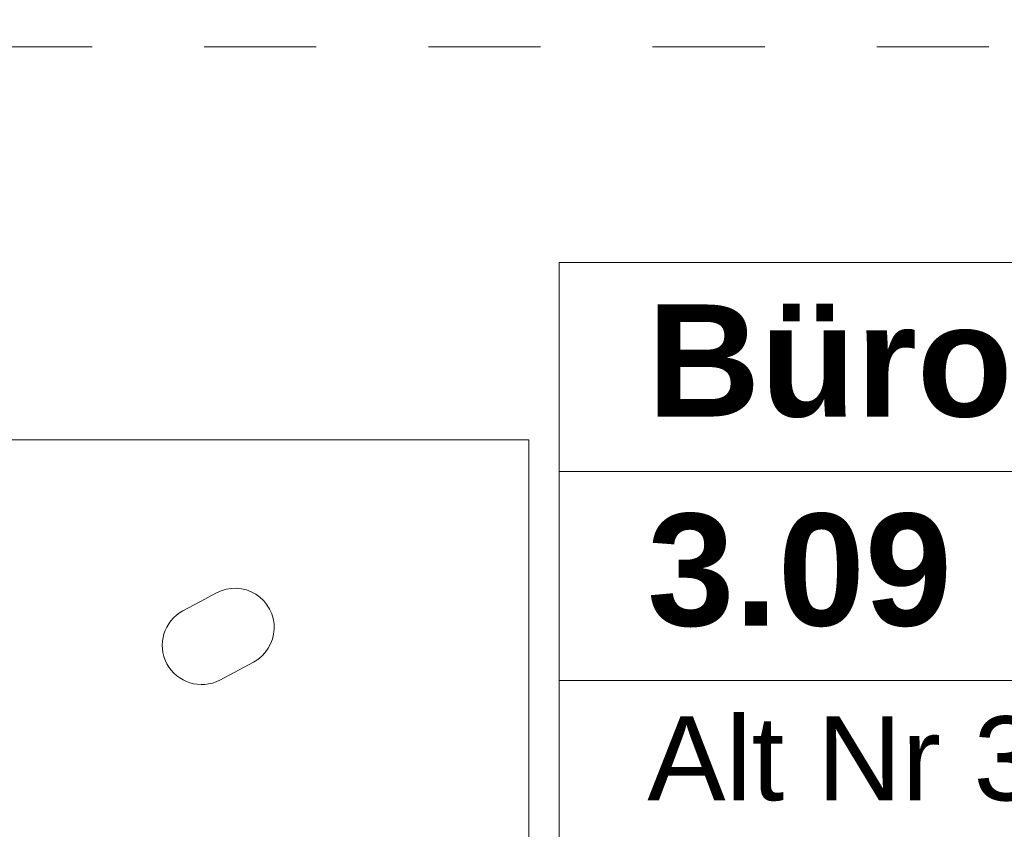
# Model space of a CAD drawing. Header units: metres. Extents: x -4 to 99, y -11 to 17.
# Tile 339 of 656: x 27.871 to 28.749, y 12.252 to 12.975. Entities that reach past the tile are written whole.
import ezdxf

# ---------------------------------------------------------------- set-up
doc = ezdxf.new("R2010")
doc.units = ezdxf.units.M
doc.header["$MEASUREMENT"] = 0
doc.linetypes.add('Untersicht', pattern=[0.1, 0.075, -0.025])
doc.linetypes.add('Wipeout_Contour', pattern=[1, 0, -1])
for name, color, linetype in [('152 - Bemaßung_ Beschriftung.Ausbau', 7, 'Continuous'), ('401 - Zone.Raum_ Raumbegrenzung_ Whg.', 7, 'Continuous'), ('701 - Einrichtung.Möbel', 7, 'Continuous'), ('Neubau_653 - Abdeckung.TB Verkofferung', 7, 'Continuous')]:
    doc.layers.add(name, color=color, linetype=linetype)
doc.styles.add('ERSTELLTER_STIL_1', font='txt')
doc.styles.add('ERSTELLTER_STIL_2', font='txt')
doc.dimstyles.new('ERSTELLTER_STIL__2', dxfattribs={"dimtxt": 0.1, "dimasz": 0.0532, "dimexe": 0.18, "dimexo": 0.0625, "dimgap": 0, "dimtad": 1, "dimtih": 1, "dimtoh": 1, "dimzin": 0, "dimdsep": 46, "dimtxsty": 'ERSTELLTER_STIL_2', "dimblk": 'ARROWHEAD_2', "dimblk1": 'ARROWHEAD_2', "dimblk2": 'ARROWHEAD_2', "dimcen": 0.09, "dimse1": 1, "dimse2": 1, "dimclrd": 7, "dimclre": 7, "dimclrt": 7, "dimazin": 0, "dimtfac": 1, "dimtdec": 4, "dimtmove": 0, "dimatfit": 3, "dimfxl": 1, "dimtolj": 1, "dimtzin": 0, "dimarcsym": 0})

# ---------------------------------------------------------------- blocks, each defined once
blk = doc.blocks.new('*D275')
at = {"layer": '152 - Bemaßung_ Beschriftung.Ausbau', "color": 7, "linetype": 'Continuous', "lineweight": 5}
for p, q in [((25.82002, 15.3025), (25.82002, 15.4075)), ((29.23003, 15.3025), (29.23003, 15.4075)), ((25.84023, 15.39), (25.79982, 15.32)), ((29.25023, 15.39), (29.20982, 15.32)), ((25.82002, 15.355), (29.23003, 15.355))]:
    blk.add_line(p, q, dxfattribs=at)
at = {"layer": '152 - Bemaßung_ Beschriftung.Ausbau', "color": 7, "lineweight": 5, "char_height": 0.1, "attachment_point": 7, "style": 'ERSTELLTER_STIL_2'}
for s, insert in [('\\A1;{\\pql;\\fArial|b0|i0|c0|p38;3,41}', (27.31611, 15.375)), ('\\A1;{\\pql;\\fArial|b0|i0|c0|p38;17}', (29.05802, 15.375))]:
    blk.add_mtext(s, dxfattribs=dict(at, insert=insert))
blk = doc.blocks.new('ARROWHEAD_2')
at = {"color": 0, "linetype": 'Continuous', "lineweight": 0}
for p, q in [((-0.378, -0.655), (0.378, 0.655)), ((0, 0), (-1, 0))]:
    blk.add_line(p, q, dxfattribs=at)

msp = doc.modelspace()

# ---------------------------------------------------------------- linework, layer by layer
at = {"layer": '401 - Zone.Raum_ Raumbegrenzung_ Whg.', "color": 7, "linetype": 'Continuous', "lineweight": 9}
for p, q in [((29.17107, 12.75825), (28.35221, 12.75825)), ((28.35221, 12.75825), (28.35221, 11.05914)), ((28.35221, 12.75825), (29.17107, 12.75825)), ((28.35221, 12.57164), (28.35221, 12.75825)), ((29.17107, 12.57164), (28.35221, 12.57164)), ((28.35221, 12.57164), (29.17107, 12.57164)), ((28.35221, 12.38504), (28.35221, 12.57164)), ((29.17107, 12.38504), (28.35221, 12.38504)), ((28.35221, 12.38504), (29.17107, 12.38504)), ((28.35221, 12.23771), (28.35221, 12.38504))]:
    msp.add_line(p, q, dxfattribs=at)
at = {"layer": 'Neubau_653 - Abdeckung.TB Verkofferung', "color": 1, "linetype": 'Untersicht', "lineweight": 9}
msp.add_line((22.0355, 12.95048), (47.24003, 12.95048), dxfattribs=at)

# ---------------------------------------------------------------- texts
at = {"layer": '401 - Zone.Raum_ Raumbegrenzung_ Whg.', "color": 7, "lineweight": 9, "attachment_point": 1}
for s, insert, char_height, style in [('\\A1;{\\pqj;\\pt0;\\fArial|b1|i0|c0|p38;Büro}', (28.43078, 12.72066), 0.1, 'ERSTELLTER_STIL_1'), ('\\A1;{\\pql;\\pt0;\\fArial|b1|i0|c0|p38;3.09}', (28.43078, 12.53405), 0.1, 'ERSTELLTER_STIL_1'), ('\\A1;{\\pqj;\\pt0;\\fArial|b0|i0|c0|p38;Alt Nr 3.09}', (28.43078, 12.35316), 0.075, 'ERSTELLTER_STIL_2')]:
    msp.add_mtext(s, dxfattribs=dict(at, insert=insert, char_height=char_height, style=style))

# ---------------------------------------------------------------- wipeouts: each hides what was drawn before it
at = {"color": 254, "linetype": 'Wipeout_Contour', "lineweight": 0, "ltscale": 121.288728}
msp.add_wipeout([(27.52503, 11), (28.32503, 11), (28.32503, 12.6), (27.52503, 12.6)], dxfattribs=at).dxf.layer = '701 - Einrichtung.Möbel'

# ---------------------------------------------------------------- next in the draw order: linework, layer by layer
at = {"layer": '701 - Einrichtung.Möbel', "color": 7, "linetype": 'Continuous', "lineweight": 5, "flags": 128}
msp.add_lwpolyline([(27.52503, 11), (27.52503, 12.6), (28.32503, 12.6), (28.32503, 11)], close=True, dxfattribs=at)
msp.add_lwpolyline([(28.03151, 12.45532), (28.0165, 12.44733, 0.994302), (28.04938, 12.38554), (28.0794, 12.40151, 1), (28.04652, 12.4633)], format="xyb", close=True, dxfattribs=at)

# ---------------------------------------------------------------- next in the draw order: dimensions: what is measured, and where the dimension line sits
at = {"layer": '152 - Bemaßung_ Beschriftung.Ausbau', "color": 7, "linetype": 'Continuous', "lineweight": 5}
dim = msp.add_linear_dim(base=(29.23003, 15.355), p1=(25.82002, 10.74998), p2=(29.23003, 10.62499), dimstyle='ERSTELLTER_STIL__2', dxfattribs=at)
dim.commit()
dim.dimension.update_dxf_attribs({"geometry": '*D275', "text_midpoint": (27.44599, 15.425), "dimtype": 160})

doc.saveas('drawing.dxf')
